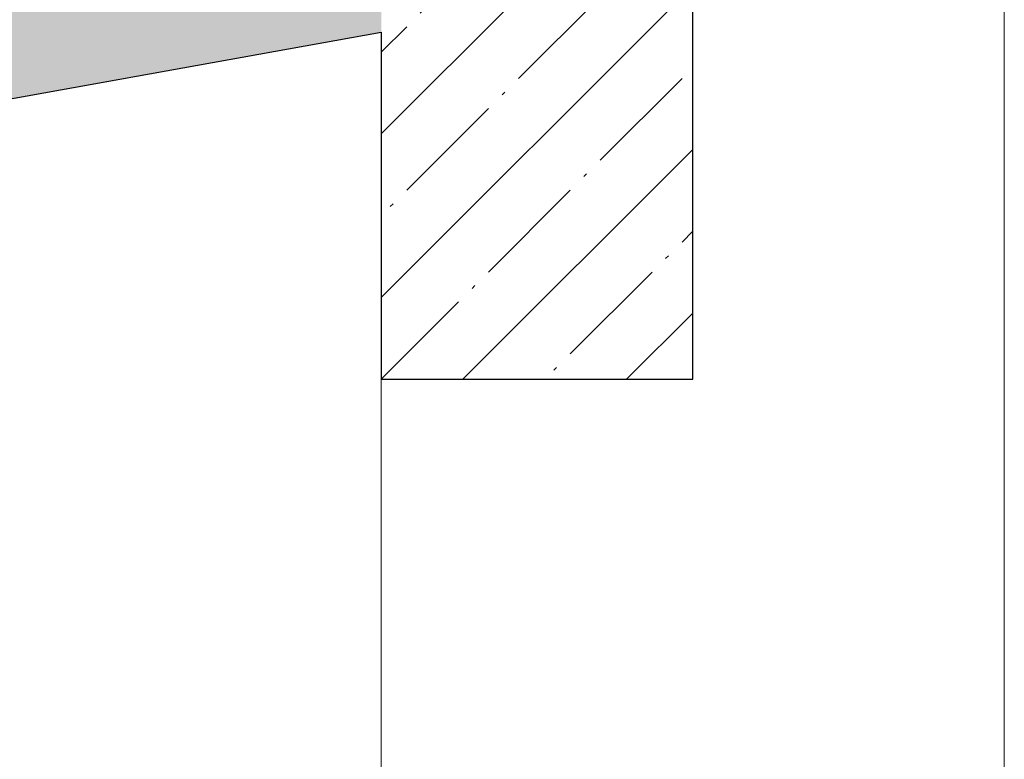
# Model space of a CAD drawing. Header units: millimetres. Extents: x 786 to 42540, y -7760 to 3796.
# Tile 841 of 1056: x 41176 to 42440, y -4002 to -3052. Entities that reach past the tile are written whole.
import ezdxf

# ---------------------------------------------------------------- set-up
doc = ezdxf.new("R2010")
doc.units = ezdxf.units.MM
for name, color, linetype, lineweight in [('A-DETL', 7, 'Continuous', 25), ('A-DETL-GENF', 7, 'Continuous', 13), ('A-FLOR', 7, 'Continuous', 13), ('A-FLOR-PATT', 7, 'Continuous', 25), ('A-WALL', 7, 'Continuous', 13)]:
    doc.layers.add(name, color=color, linetype=linetype, lineweight=lineweight)
pattern_1 = [(45, (48694.21, -5700), (-105.0054, 105.0054), [148.5, -24.75, 4.95, -24.75]), (45, (48694.21, -5595.06), (-105.0054, 105.0054), [])]

# ---------------------------------------------------------------- blocks, each defined once
blk = doc.blocks.new('Линия разрыва - М 1_50-7673836-Разрез по Рампе Р1_фрагмент пола')
at = {"layer": 'A-DETL-GENF', "lineweight": 5}
blk.add_line((83800, -2990), (83800, -6125), dxfattribs=at)

msp = doc.modelspace()

# ---------------------------------------------------------------- hatches: boundary and pattern name
at = {"layer": 'A-DETL-GENF', "lineweight": 5}
h = msp.add_hatch(dxfattribs=at)
h.set_pattern_fill('FP_12', color=256, style=0, pattern_type=2)
h.set_pattern_definition(pattern_1)
h.paths.add_polyline_path([(42040.3, -3513.6), (42040.3, -2741.6), (41640.3, -2813.6), (41640.3, -3513.6)])
at = {"layer": 'A-FLOR-PATT', "lineweight": 5}
h = msp.add_hatch(dxfattribs=at)
h.set_pattern_fill('FP_12', color=256, style=0, pattern_type=2)
h.set_pattern_definition(pattern_1)
h.paths.add_polyline_path([(29568.4, -5240.6), (32340.3, -4741.6), (32340.3, -4487.6), (29568.4, -4986.5), (29568.4, -5167.3)])
h.paths.add_polyline_path([(32590.3, -4696.6), (36940.3, -3913.6), (36940.3, -3659.6), (32590.3, -4442.6), (32590.3, -4487.6)])
h.paths.add_polyline_path([(37640.3, -3787.6), (41640.3, -3067.6), (41640.3, -2813.6), (37640.3, -3533.6), (37640.3, -3633.2)])
h.paths.add_polyline_path([(42040.3, -2995.6), (42402.2, -2930.5), (42340.3, -2915), (42440.3, -2890), (42440.3, -2669.6), (42040.3, -2741.6), (42040.3, -2813.6)])
h = msp.add_hatch(dxfattribs=at)
h.set_pattern_fill('FP_12', color=256, style=0, pattern_type=2)
h.set_pattern_definition(pattern_1)
h.paths.add_polyline_path([(29568.4, -5240.6), (32340.3, -4741.6), (32340.3, -4487.6), (29568.4, -4986.5), (29568.4, -5167.3)])
h.paths.add_polyline_path([(32590.3, -4696.6), (36940.3, -3913.6), (36940.3, -3659.6), (32590.3, -4442.6), (32590.3, -4487.6)])
h.paths.add_polyline_path([(37640.3, -3787.6), (41640.3, -3067.6), (41640.3, -2813.6), (37640.3, -3533.6), (37640.3, -3633.2)])
h.paths.add_polyline_path([(42040.3, -2995.6), (42402.2, -2930.5), (42340.3, -2915), (42440.3, -2890), (42440.3, -2669.6), (42040.3, -2741.6), (42040.3, -2813.6)])

# ---------------------------------------------------------------- linework, layer by layer
at = {"layer": 'A-DETL'}
for p, q in [((42040.3, -3513.6), (42040.3, -2995.6)), ((41640.3, -3067.6), (41640.3, -3513.6)), ((41640.3, -3513.6), (42040.3, -3513.6))]:
    msp.add_line(p, q, dxfattribs=at)
at = {"layer": 'A-FLOR', "lineweight": 25}
msp.add_line((37640.3, -3787.6), (41640.3, -3067.6), dxfattribs=at)
at = {"layer": 'A-WALL'}
msp.add_line((41640.3, -5600), (41640.3, -3513.6), dxfattribs=at)

# ---------------------------------------------------------------- block references
at = {"layer": 'A-DETL-GENF'}
msp.add_blockref('Линия разрыва - М 1_50-7673836-Разрез по Рампе Р1_фрагмент пола', (-41359.7, 0), dxfattribs=at)

doc.saveas('drawing.dxf')
